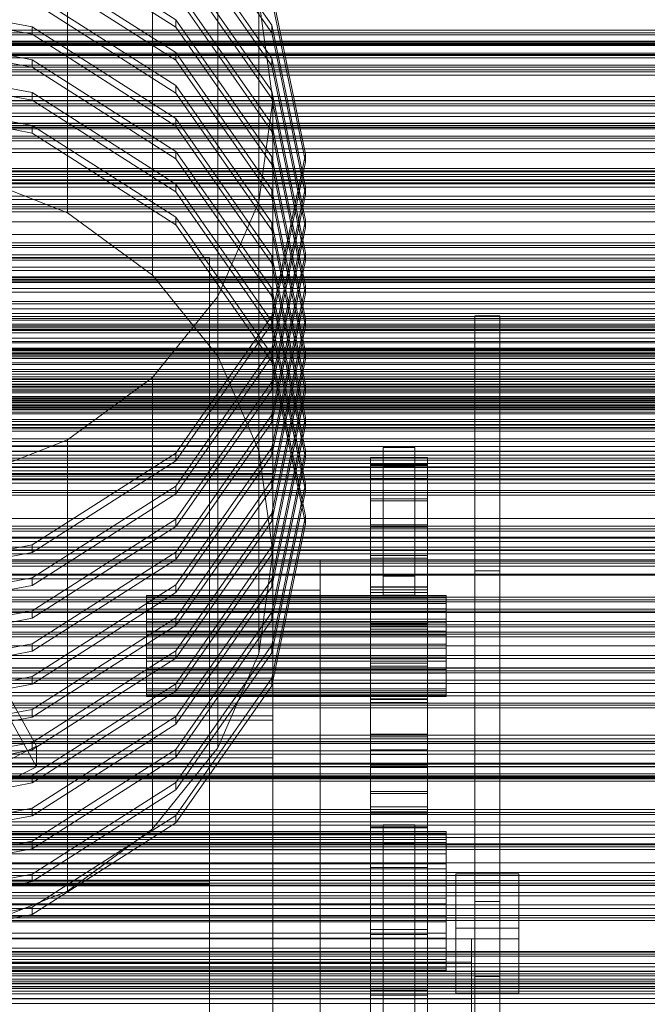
# Model space of a CAD drawing. Header units: millimetres. Extents: x -2233 to 61924, y -68080 to 6847.
# Tile 328 of 656: x 680 to 879, y -32783 to -32471. Entities that reach past the tile are written whole.
import ezdxf

# ---------------------------------------------------------------- set-up
doc = ezdxf.new("R2010")
doc.units = ezdxf.units.MM
for name, color, linetype, lineweight in [('frontal_C02', 7, 'Continuous', 0), ('frontal_C03', 7, 'Continuous', 0), ('frontal_C03-dry', 7, 'Continuous', 0), ('frontal_tolva', 7, 'Continuous', 0)]:
    doc.layers.add(name, color=color, linetype=linetype, lineweight=lineweight)

msp = doc.modelspace()

# ---------------------------------------------------------------- linework, layer by layer
at = {"layer": 'frontal_C02'}
for p, q in [((695, -32531.96), (695, -32388.896)), ((721.924, -32551.681), (721.924, -32408.616)), ((759.713, -32472.496), (729.278, -32429.017)), ((729.278, -32431.401), (759.713, -32474.88)), ((742.583, -32577.381), (742.583, -32434.316)), ((729.278, -32470.744), (683.729, -32441.693)), ((759.713, -32482.928), (729.278, -32439.449)), ((729.278, -32441.833), (759.713, -32485.312)), ((683.729, -32444.077), (729.278, -32473.129)), ((759.713, -32493.359), (729.278, -32449.881)), ((729.278, -32481.176), (683.729, -32452.124)), ((729.278, -32452.265), (759.713, -32495.744)), ((683.729, -32454.509), (729.278, -32483.561)), ((759.713, -32503.791), (729.278, -32460.312)), ((683.729, -32472.988), (630, -32462.787)), ((729.278, -32491.608), (683.729, -32462.556)), ((729.278, -32462.697), (759.713, -32506.176)), ((770.4, -32513.351), (759.713, -32462.064)), ((630, -32465.171), (683.729, -32475.372)), ((683.729, -32464.941), (729.278, -32493.992)), ((760, -32496.362), (755.57, -32464.245)), ((755.57, -32607.309), (755.57, -32464.245)), ((759.713, -32464.448), (770.4, -32515.735)), ((729.278, -32502.04), (683.729, -32472.988)), ((683.729, -32475.372), (683.729, -32472.988)), ((759.713, -32514.223), (729.278, -32470.744)), ((729.278, -32473.129), (729.278, -32470.744)), ((770.4, -32523.783), (759.713, -32472.496)), ((759.713, -32474.88), (759.713, -32472.496)), ((683.729, -32483.42), (630, -32473.218)), ((630, -32475.603), (683.729, -32485.804)), ((683.729, -32475.372), (729.278, -32504.424)), ((729.278, -32473.129), (759.713, -32516.608)), ((759.713, -32474.88), (770.4, -32526.167)), ((759.713, -32524.655), (729.278, -32481.176)), ((729.278, -32483.561), (729.278, -32481.176)), ((683.729, -32493.852), (630, -32483.65)), ((729.278, -32512.472), (683.729, -32483.42)), ((683.729, -32485.804), (683.729, -32483.42)), ((729.278, -32483.561), (759.713, -32527.039)), ((770.4, -32534.214), (759.713, -32482.928)), ((759.713, -32485.312), (759.713, -32482.928)), ((759.713, -32485.312), (770.4, -32536.599)), ((630, -32486.035), (683.729, -32496.236)), ((683.729, -32485.804), (729.278, -32514.856)), ((759.713, -32535.087), (729.278, -32491.608)), ((729.278, -32493.992), (729.278, -32491.608)), ((683.729, -32504.283), (630, -32494.082)), ((729.278, -32522.903), (683.729, -32493.852)), ((683.729, -32496.236), (683.729, -32493.852)), ((729.278, -32493.992), (759.713, -32537.471)), ((770.4, -32544.646), (759.713, -32493.359)), ((759.713, -32495.744), (759.713, -32493.359)), ((630, -32496.466), (683.729, -32506.668)), ((683.729, -32496.236), (729.278, -32525.288)), ((755.57, -32528.479), (760, -32496.362)), ((759.713, -32495.744), (770.4, -32547.031)), ((760, -32496.362), (760, -32639.427)), ((729.278, -32533.335), (683.729, -32504.283)), ((683.729, -32506.668), (683.729, -32504.283)), ((759.713, -32545.519), (729.278, -32502.04)), ((729.278, -32504.424), (729.278, -32502.04)), ((770.4, -32555.078), (759.713, -32503.791)), ((759.713, -32506.176), (759.713, -32503.791)), ((683.729, -32506.668), (729.278, -32535.72)), ((729.278, -32504.424), (759.713, -32547.903)), ((759.713, -32506.176), (770.4, -32557.462)), ((759.713, -32555.95), (729.278, -32512.472)), ((729.278, -32514.856), (729.278, -32512.472)), ((759.713, -32564.638), (770.4, -32513.351)), ((770.4, -32513.351), (770.4, -32515.735)), ((729.278, -32514.856), (759.713, -32558.335)), ((770.4, -32565.51), (759.713, -32514.223)), ((759.713, -32516.608), (759.713, -32514.223)), ((770.4, -32515.735), (759.713, -32567.022)), ((759.713, -32516.608), (770.4, -32567.894)), ((663.646, -32519.564), (695, -32531.96)), ((759.713, -32566.382), (729.278, -32522.903)), ((729.278, -32525.288), (729.278, -32522.903)), ((729.278, -32525.288), (759.713, -32568.767)), ((759.713, -32575.069), (770.4, -32523.783)), ((770.4, -32575.942), (759.713, -32524.655)), ((759.713, -32527.039), (759.713, -32524.655)), ((770.4, -32523.783), (770.4, -32526.167)), ((742.583, -32558.408), (755.57, -32528.479)), ((755.57, -32671.544), (755.57, -32528.479)), ((770.4, -32526.167), (759.713, -32577.454)), ((759.713, -32527.039), (770.4, -32578.326)), ((695, -32531.96), (721.924, -32551.681)), ((759.713, -32576.814), (729.278, -32533.335)), ((729.278, -32535.72), (729.278, -32533.335)), ((759.713, -32585.501), (770.4, -32534.214)), ((770.4, -32586.373), (759.713, -32535.087)), ((759.713, -32537.471), (759.713, -32535.087)), ((770.4, -32534.214), (770.4, -32536.599)), ((729.278, -32535.72), (759.713, -32579.198)), ((770.4, -32536.599), (759.713, -32587.886)), ((759.713, -32537.471), (770.4, -32588.758)), ((759.713, -32595.933), (770.4, -32544.646)), ((770.4, -32544.646), (770.4, -32547.031)), ((520, -32546.115), (740, -32546.115)), ((740, -32546.115), (740, -32605.725)), ((740, -32546.115), (740, -32744.661)), ((770.4, -32596.805), (759.713, -32545.519)), ((759.713, -32547.903), (759.713, -32545.519)), ((770.4, -32547.031), (759.713, -32598.317)), ((759.713, -32547.903), (770.4, -32599.19)), ((721.924, -32551.681), (742.583, -32577.381)), ((759.713, -32606.365), (770.4, -32555.078)), ((770.4, -32607.237), (759.713, -32555.95)), ((759.713, -32558.335), (759.713, -32555.95)), ((770.4, -32555.078), (770.4, -32557.462)), ((721.924, -32584.108), (742.583, -32558.408)), ((742.583, -32701.472), (742.583, -32558.408)), ((770.4, -32557.462), (759.713, -32608.749)), ((759.713, -32558.335), (770.4, -32609.622)), ((729.278, -32608.116), (759.713, -32564.638)), ((759.713, -32567.022), (759.713, -32564.638)), ((759.713, -32616.797), (770.4, -32565.51)), ((770.4, -32617.669), (759.713, -32566.382)), ((759.713, -32568.767), (759.713, -32566.382)), ((770.4, -32565.51), (770.4, -32567.894)), ((824, -32773.891), (824, -32564.573)), ((824, -32564.573), (832, -32564.573)), ((824, -32564.573), (824, -32645.341)), ((832, -32564.573), (832, -32773.891)), ((832, -32645.341), (832, -32564.573)), ((759.713, -32567.022), (729.278, -32610.501)), ((770.4, -32567.894), (759.713, -32619.181)), ((759.713, -32568.767), (770.4, -32620.053)), ((729.278, -32618.548), (759.713, -32575.069)), ((759.713, -32577.454), (759.713, -32575.069)), ((759.713, -32627.228), (770.4, -32575.942)), ((770.4, -32575.942), (770.4, -32578.326)), ((759.713, -32577.454), (729.278, -32620.933)), ((742.583, -32577.381), (755.57, -32607.309)), ((770.4, -32628.101), (759.713, -32576.814)), ((759.713, -32579.198), (759.713, -32576.814)), ((770.4, -32578.326), (759.713, -32629.613)), ((759.713, -32579.198), (770.4, -32630.485)), ((695, -32603.828), (721.924, -32584.108)), ((721.924, -32727.173), (721.924, -32584.108)), ((729.278, -32628.98), (759.713, -32585.501)), ((759.713, -32587.886), (729.278, -32631.364)), ((759.713, -32587.886), (759.713, -32585.501)), ((759.713, -32637.66), (770.4, -32586.373)), ((770.4, -32586.373), (770.4, -32588.758)), ((770.4, -32588.758), (759.713, -32640.045)), ((729.278, -32639.412), (759.713, -32595.933)), ((759.713, -32598.317), (759.713, -32595.933)), ((759.713, -32648.092), (770.4, -32596.805)), ((770.4, -32596.805), (770.4, -32599.19)), ((759.713, -32598.317), (729.278, -32641.796)), ((770.4, -32599.19), (759.713, -32650.476)), ((663.646, -32616.225), (695, -32603.828)), ((695, -32746.893), (695, -32603.828)), ((740, -32605.725), (520, -32605.725)), ((729.278, -32649.844), (759.713, -32606.365)), ((740, -32804.271), (740, -32605.725)), ((759.713, -32608.749), (759.713, -32606.365)), ((759.713, -32658.524), (770.4, -32607.237)), ((770.4, -32607.237), (770.4, -32609.622)), ((795, -32612.279), (795, -32606.284)), ((795, -32606.284), (805, -32606.284)), ((795, -32606.284), (795, -32647.085)), ((805, -32606.284), (805, -32612.279)), ((805, -32647.085), (805, -32606.284)), ((683.729, -32637.168), (729.278, -32608.116)), ((729.278, -32610.501), (729.278, -32608.116)), ((759.713, -32608.749), (729.278, -32652.228)), ((755.57, -32607.309), (760, -32639.427)), ((770.4, -32609.622), (759.713, -32660.908)), ((791, -32609.571), (791, -32609.475)), ((791, -32609.475), (791, -32611.676)), ((791, -32609.475), (809, -32609.475)), ((791, -32611.959), (791, -32609.571)), ((791, -32609.571), (809, -32609.571)), ((809, -32611.676), (809, -32609.475)), ((809, -32609.475), (809, -32609.571)), ((809, -32609.571), (809, -32611.959)), ((729.278, -32610.501), (683.729, -32639.552)), ((791, -32611.676), (791, -32616.088)), ((791, -32611.676), (809, -32611.676)), ((791, -32616.548), (791, -32611.959)), ((791, -32611.959), (809, -32611.959)), ((805, -32612.279), (795, -32612.279)), ((795, -32612.279), (795, -32653.08)), ((805, -32612.279), (805, -32653.08)), ((809, -32616.088), (809, -32611.676)), ((809, -32611.959), (809, -32616.548)), ((500, -32614.492), (760, -32614.492)), ((760, -32614.492), (760, -32769.479)), ((760, -32614.492), (760, -32647.902)), ((791, -32616.088), (791, -32622.543)), ((791, -32616.088), (809, -32616.088)), ((791, -32623.162), (791, -32616.548)), ((791, -32616.548), (809, -32616.548)), ((809, -32622.543), (809, -32616.088)), ((809, -32616.548), (809, -32623.162)), ((683.729, -32647.6), (729.278, -32618.548)), ((729.278, -32660.275), (759.713, -32616.797)), ((729.278, -32620.933), (729.278, -32618.548)), ((759.713, -32619.181), (729.278, -32662.66)), ((759.713, -32619.181), (759.713, -32616.797)), ((759.713, -32668.956), (770.4, -32617.669)), ((770.4, -32617.669), (770.4, -32620.053)), ((729.278, -32620.933), (683.729, -32649.984)), ((770.4, -32620.053), (759.713, -32671.34)), ((791, -32622.543), (791, -32630.793)), ((791, -32622.543), (809, -32622.543)), ((809, -32630.793), (809, -32622.543)), ((791, -32631.546), (791, -32623.162)), ((791, -32623.162), (809, -32623.162)), ((809, -32623.162), (809, -32631.546)), ((683.729, -32658.032), (729.278, -32628.98)), ((729.278, -32670.707), (759.713, -32627.228)), ((729.278, -32631.364), (729.278, -32628.98)), ((759.713, -32629.613), (759.713, -32627.228)), ((759.713, -32679.387), (770.4, -32628.101)), ((770.4, -32628.101), (770.4, -32630.485)), ((729.278, -32631.364), (683.729, -32660.416)), ((759.713, -32629.613), (729.278, -32673.092)), ((770.4, -32630.485), (759.713, -32681.772)), ((791, -32630.793), (791, -32640.519)), ((791, -32630.793), (809, -32630.793)), ((791, -32641.379), (791, -32631.546)), ((791, -32631.546), (809, -32631.546)), ((809, -32640.519), (809, -32630.793)), ((809, -32631.546), (809, -32641.379)), ((630, -32647.37), (683.729, -32637.168)), ((683.729, -32639.552), (683.729, -32637.168)), ((729.278, -32681.139), (759.713, -32637.66)), ((759.713, -32640.045), (759.713, -32637.66)), ((683.729, -32639.552), (630, -32649.754)), ((683.729, -32668.463), (729.278, -32639.412)), ((729.278, -32641.796), (729.278, -32639.412)), ((759.713, -32640.045), (729.278, -32683.523)), ((760, -32639.427), (755.57, -32671.544)), ((791, -32640.519), (791, -32651.349)), ((791, -32640.519), (809, -32640.519)), ((791, -32652.282), (791, -32641.379)), ((791, -32641.379), (809, -32641.379)), ((809, -32651.349), (809, -32640.519)), ((809, -32641.379), (809, -32652.282)), ((485, -32641.941), (775, -32641.941)), ((729.278, -32641.796), (683.729, -32670.848)), ((775, -32641.941), (775, -32868.46)), ((775, -32641.941), (775, -32651.486)), ((630, -32657.801), (683.729, -32647.6)), ((683.729, -32649.984), (683.729, -32647.6)), ((805, -32647.085), (795, -32647.085)), ((795, -32647.085), (795, -32653.08)), ((805, -32653.08), (805, -32647.085)), ((832, -32645.341), (824, -32645.341)), ((824, -32645.341), (824, -32854.659)), ((832, -32854.659), (832, -32645.341)), ((760, -32647.902), (500, -32647.902)), ((683.729, -32649.984), (630, -32660.186)), ((683.729, -32678.895), (729.278, -32649.844)), ((729.278, -32691.571), (759.713, -32648.092)), ((729.278, -32652.228), (729.278, -32649.844)), ((759.713, -32650.476), (729.278, -32693.955)), ((759.713, -32650.476), (759.713, -32648.092)), ((760, -32802.888), (760, -32647.902)), ((791, -32650.564), (791, -32650.405)), ((791, -32650.405), (791, -32654.073)), ((791, -32650.405), (809, -32650.405)), ((791, -32654.545), (791, -32650.564)), ((791, -32650.564), (809, -32650.564)), ((809, -32654.073), (809, -32650.405)), ((809, -32650.405), (809, -32650.564)), ((809, -32650.564), (809, -32654.545)), ((775, -32651.486), (485, -32651.486)), ((729.278, -32652.228), (683.729, -32681.28)), ((720, -32653.959), (720, -32653.245)), ((720, -32653.245), (720, -32653.621)), ((720, -32653.245), (815, -32653.245)), ((720, -32653.621), (720, -32655.06)), ((720, -32653.621), (815, -32653.621)), ((720, -32655.714), (720, -32653.959)), ((720, -32653.959), (815, -32653.959)), ((775, -32878.005), (775, -32651.486)), ((791, -32651.349), (791, -32662.866)), ((809, -32651.349), (791, -32651.349)), ((791, -32663.836), (791, -32652.282)), ((791, -32652.282), (809, -32652.282)), ((795, -32653.08), (805, -32653.08)), ((809, -32662.866), (809, -32651.349)), ((809, -32652.282), (809, -32663.836)), ((815, -32653.621), (815, -32653.245)), ((815, -32653.245), (815, -32653.959)), ((815, -32655.06), (815, -32653.621)), ((815, -32653.959), (815, -32655.714)), ((720, -32655.06), (720, -32657.466)), ((720, -32655.06), (815, -32655.06)), ((720, -32658.39), (720, -32655.714)), ((720, -32655.714), (815, -32655.714)), ((791, -32654.073), (791, -32661.428)), ((791, -32654.073), (809, -32654.073)), ((791, -32662.194), (791, -32654.545)), ((791, -32654.545), (809, -32654.545)), ((809, -32661.428), (809, -32654.073)), ((809, -32654.545), (809, -32662.194)), ((815, -32657.466), (815, -32655.06)), ((815, -32655.714), (815, -32658.39)), ((630, -32668.233), (683.729, -32658.032)), ((683.729, -32660.416), (683.729, -32658.032)), ((683.729, -32689.327), (729.278, -32660.275)), ((720, -32657.466), (720, -32660.673)), ((720, -32657.466), (815, -32657.466)), ((720, -32661.804), (720, -32658.39)), ((720, -32658.39), (815, -32658.39)), ((729.278, -32702.003), (759.713, -32658.524)), ((729.278, -32662.66), (729.278, -32660.275)), ((759.713, -32660.908), (759.713, -32658.524)), ((815, -32660.673), (815, -32657.466)), ((815, -32658.39), (815, -32661.804)), ((683.729, -32660.416), (630, -32670.618)), ((729.278, -32662.66), (683.729, -32691.712)), ((720, -32660.673), (720, -32664.463)), ((720, -32660.673), (815, -32660.673)), ((720, -32665.725), (720, -32661.804)), ((720, -32661.804), (815, -32661.804)), ((759.713, -32660.908), (729.278, -32704.387)), ((791, -32661.428), (791, -32672.186)), ((791, -32661.428), (809, -32661.428)), ((791, -32673.217), (791, -32662.194)), ((791, -32662.194), (809, -32662.194)), ((791, -32662.866), (791, -32674.627)), ((791, -32662.866), (809, -32662.866)), ((809, -32672.186), (809, -32661.428)), ((809, -32662.194), (809, -32673.217)), ((809, -32674.627), (809, -32662.866)), ((815, -32664.463), (815, -32660.673)), ((815, -32661.804), (815, -32665.725)), ((720, -32664.463), (720, -32668.578)), ((815, -32664.463), (720, -32664.463)), ((720, -32669.885), (720, -32665.725)), ((720, -32665.725), (815, -32665.725)), ((791, -32675.598), (791, -32663.836)), ((791, -32663.836), (809, -32663.836)), ((809, -32663.836), (809, -32675.598)), ((815, -32668.578), (815, -32664.463)), ((815, -32665.725), (815, -32669.885)), ((630, -32678.665), (683.729, -32668.463)), ((683.729, -32670.848), (683.729, -32668.463)), ((720, -32668.578), (720, -32672.738)), ((720, -32668.578), (815, -32668.578)), ((729.278, -32712.434), (759.713, -32668.956)), ((759.713, -32671.34), (759.713, -32668.956)), ((815, -32672.738), (815, -32668.578)), ((683.729, -32670.848), (630, -32681.049)), ((683.729, -32699.759), (729.278, -32670.707)), ((720, -32674.001), (720, -32669.885)), ((720, -32669.885), (815, -32669.885)), ((720, -32672.738), (720, -32676.659)), ((720, -32672.738), (815, -32672.738)), ((729.278, -32673.092), (729.278, -32670.707)), ((759.713, -32671.34), (729.278, -32714.819)), ((755.57, -32671.544), (742.583, -32701.472)), ((791, -32672.186), (791, -32685.935)), ((791, -32672.186), (809, -32672.186)), ((809, -32685.935), (809, -32672.186)), ((815, -32669.885), (815, -32674.001)), ((815, -32676.659), (815, -32672.738)), ((729.278, -32673.092), (683.729, -32702.143)), ((720, -32677.791), (720, -32674.001)), ((720, -32674.001), (815, -32674.001)), ((791, -32687.191), (791, -32673.217)), ((791, -32673.217), (809, -32673.217)), ((791, -32674.627), (791, -32686.182)), ((791, -32674.627), (809, -32674.627)), ((791, -32687.115), (791, -32675.598)), ((791, -32675.598), (809, -32675.598)), ((809, -32673.217), (809, -32687.191)), ((809, -32686.182), (809, -32674.627)), ((809, -32675.598), (809, -32687.115)), ((815, -32674.001), (815, -32677.791)), ((630, -32689.097), (683.729, -32678.895)), ((683.729, -32681.28), (683.729, -32678.895)), ((720, -32676.659), (720, -32680.074)), ((720, -32676.659), (815, -32676.659)), ((720, -32680.998), (720, -32677.791)), ((720, -32677.791), (815, -32677.791)), ((815, -32680.074), (815, -32676.659)), ((815, -32677.791), (815, -32680.998)), ((415, -32679.382), (760, -32679.382)), ((683.729, -32681.28), (630, -32691.481)), ((683.729, -32710.191), (729.278, -32681.139)), ((720, -32680.074), (720, -32682.75)), ((720, -32680.074), (815, -32680.074)), ((720, -32683.403), (720, -32680.998)), ((720, -32680.998), (815, -32680.998)), ((729.278, -32722.866), (759.713, -32679.387)), ((729.278, -32683.523), (729.278, -32681.139)), ((759.713, -32681.772), (729.278, -32725.251)), ((759.713, -32681.772), (759.713, -32679.387)), ((760, -32679.382), (760, -32691.304)), ((760, -32679.382), (760, -32692.746)), ((815, -32682.75), (815, -32680.074)), ((815, -32680.998), (815, -32683.403)), ((674.864, -32682.325), (685.136, -32700.895)), ((729.278, -32683.523), (683.729, -32712.575)), ((720, -32682.75), (720, -32684.505)), ((720, -32682.75), (815, -32682.75)), ((720, -32684.843), (720, -32683.403)), ((720, -32683.403), (815, -32683.403)), ((720, -32684.505), (720, -32685.218)), ((720, -32684.505), (815, -32684.505)), ((720, -32685.218), (720, -32684.843)), ((720, -32684.843), (815, -32684.843)), ((720, -32685.218), (815, -32685.218)), ((815, -32684.505), (815, -32682.75)), ((815, -32683.403), (815, -32684.843)), ((815, -32685.218), (815, -32684.505)), ((815, -32684.843), (815, -32685.218)), ((791, -32685.935), (791, -32702.145)), ((791, -32685.935), (809, -32685.935)), ((791, -32686.182), (791, -32697.085)), ((791, -32686.182), (809, -32686.182)), ((791, -32697.945), (791, -32687.115)), ((791, -32687.115), (809, -32687.115)), ((791, -32703.579), (791, -32687.191)), ((791, -32687.191), (809, -32687.191)), ((809, -32702.145), (809, -32685.935)), ((809, -32697.085), (809, -32686.182)), ((809, -32687.115), (809, -32697.945)), ((809, -32687.191), (809, -32703.579)), ((760, -32691.304), (415, -32691.304)), ((630, -32699.529), (683.729, -32689.327)), ((685.136, -32707.452), (674.864, -32688.882)), ((683.729, -32691.712), (683.729, -32689.327)), ((760, -32704.668), (760, -32691.304)), ((760, -32692.746), (415, -32692.746)), ((683.729, -32691.712), (630, -32701.913)), ((683.729, -32720.623), (729.278, -32691.571)), ((729.278, -32693.955), (683.729, -32723.007)), ((729.278, -32693.955), (729.278, -32691.571)), ((760, -32704.668), (760, -32692.746)), ((791, -32697.085), (791, -32706.917)), ((791, -32697.085), (809, -32697.085)), ((809, -32706.917), (809, -32697.085)), ((630, -32709.96), (683.729, -32699.759)), ((683.729, -32702.143), (683.729, -32699.759)), ((791, -32707.671), (791, -32697.945)), ((791, -32697.945), (809, -32697.945)), ((809, -32697.945), (809, -32707.671)), ((435.136, -32826.896), (685.136, -32700.895)), ((683.729, -32702.143), (630, -32712.345)), ((683.729, -32731.054), (729.278, -32702.003)), ((685.136, -32700.895), (685.136, -32707.452)), ((742.583, -32701.472), (721.924, -32727.173)), ((729.278, -32704.387), (729.278, -32702.003)), ((791, -32702.145), (791, -32720.195)), ((791, -32702.145), (809, -32702.145)), ((791, -32721.75), (791, -32703.579)), ((791, -32703.579), (809, -32703.579)), ((809, -32720.195), (809, -32702.145)), ((809, -32703.579), (809, -32721.75)), ((415, -32704.668), (760, -32704.668)), ((729.278, -32704.387), (683.729, -32733.439)), ((791, -32706.917), (791, -32715.302)), ((791, -32706.917), (809, -32706.917)), ((809, -32715.302), (809, -32706.917)), ((435.136, -32833.453), (685.136, -32707.452)), ((630, -32720.392), (683.729, -32710.191)), ((683.729, -32712.575), (683.729, -32710.191)), ((791, -32715.92), (791, -32707.671)), ((791, -32707.671), (809, -32707.671)), ((809, -32707.671), (809, -32715.92)), ((683.729, -32712.575), (630, -32722.777)), ((683.729, -32741.486), (729.278, -32712.434)), ((729.278, -32714.819), (729.278, -32712.434)), ((729.278, -32714.819), (683.729, -32743.871)), ((791, -32715.302), (791, -32721.916)), ((791, -32715.302), (809, -32715.302)), ((791, -32722.375), (791, -32715.92)), ((791, -32715.92), (809, -32715.92)), ((809, -32721.916), (809, -32715.302)), ((809, -32715.92), (809, -32722.375)), ((630, -32730.824), (683.729, -32720.623)), ((683.729, -32723.007), (683.729, -32720.623)), ((791, -32720.195), (791, -32739.39)), ((809, -32720.195), (791, -32720.195)), ((791, -32741.007), (791, -32721.75)), ((791, -32721.75), (809, -32721.75)), ((791, -32721.916), (791, -32726.505)), ((791, -32721.916), (809, -32721.916)), ((791, -32726.788), (791, -32722.375)), ((791, -32722.375), (809, -32722.375)), ((809, -32739.39), (809, -32720.195)), ((809, -32721.75), (809, -32741.007)), ((809, -32726.505), (809, -32721.916)), ((809, -32722.375), (809, -32726.788)), ((683.729, -32723.007), (630, -32733.208)), ((683.729, -32751.918), (729.278, -32722.866)), ((729.278, -32725.251), (683.729, -32754.302)), ((729.278, -32725.251), (729.278, -32722.866)), ((540.5, -32728.018), (815, -32728.018)), ((540.5, -32728.535), (815, -32728.535)), ((721.924, -32727.173), (695, -32746.893)), ((791, -32726.505), (791, -32728.893)), ((791, -32726.505), (809, -32726.505)), ((791, -32728.989), (791, -32726.788)), ((791, -32726.788), (809, -32726.788)), ((791, -32728.893), (791, -32728.989)), ((791, -32728.893), (809, -32728.893)), ((795, -32731.775), (795, -32725.818)), ((795, -32725.818), (805, -32725.818)), ((795, -32725.818), (795, -32846.296)), ((805, -32725.818), (805, -32731.775)), ((805, -32846.296), (805, -32725.818)), ((809, -32728.893), (809, -32726.505)), ((809, -32726.788), (809, -32728.989)), ((809, -32728.989), (809, -32728.893)), ((815, -32728.535), (815, -32728.018)), ((815, -32728.018), (815, -32729)), ((815, -32730.514), (815, -32728.535)), ((540.5, -32729), (815, -32729)), ((540.5, -32730.514), (815, -32730.514)), ((540.5, -32731.413), (815, -32731.413)), ((630, -32741.256), (683.729, -32731.054)), ((683.729, -32733.439), (683.729, -32731.054)), ((791, -32728.989), (809, -32728.989)), ((805, -32731.775), (795, -32731.775)), ((795, -32731.775), (795, -32852.253)), ((805, -32731.775), (805, -32852.253)), ((815, -32729), (815, -32731.413)), ((815, -32733.821), (815, -32730.514)), ((815, -32731.413), (815, -32735.092)), ((540.5, -32733.821), (815, -32733.821)), ((540.5, -32735.092), (815, -32735.092)), ((683.729, -32733.439), (630, -32743.64)), ((815, -32738.231), (815, -32733.821)), ((815, -32735.092), (815, -32739.787)), ((540.5, -32738.231), (815, -32738.231)), ((815, -32743.443), (815, -32738.231)), ((540.5, -32739.787), (815, -32739.787)), ((791, -32739.39), (791, -32758.993)), ((791, -32739.39), (809, -32739.39)), ((791, -32760.61), (791, -32741.007)), ((791, -32741.007), (809, -32741.007)), ((809, -32758.993), (809, -32739.39)), ((809, -32741.007), (809, -32760.61)), ((815, -32739.787), (815, -32745.179)), ((818, -32741.399), (838, -32741.399)), ((818, -32758.601), (818, -32741.399)), ((818, -32741.399), (818, -32761.988)), ((838, -32741.399), (838, -32758.601)), ((838, -32761.988), (838, -32741.399)), ((520, -32743.706), (740, -32743.706)), ((815, -32743.443), (540.5, -32743.443)), ((630, -32751.688), (683.729, -32741.486)), ((683.729, -32743.871), (630, -32754.072)), ((683.729, -32743.871), (683.729, -32741.486)), ((740, -32743.706), (740, -32803.317)), ((740, -32743.706), (740, -32802.888)), ((815, -32749.102), (815, -32743.443)), ((824, -32750.183), (824, -32744.222)), ((824, -32744.222), (832, -32744.222)), ((824, -32830.132), (824, -32744.222)), ((832, -32744.222), (832, -32750.183)), ((832, -32744.222), (832, -32830.132)), ((740, -32744.661), (520, -32744.661)), ((540.5, -32745.179), (815, -32745.179)), ((695, -32746.893), (663.646, -32759.29)), ((740, -32804.271), (740, -32744.661)), ((815, -32745.179), (815, -32750.898)), ((540.5, -32749.102), (815, -32749.102)), ((815, -32754.821), (815, -32749.102)), ((832, -32750.183), (824, -32750.183)), ((824, -32750.183), (824, -32836.093)), ((832, -32836.093), (832, -32750.183)), ((540.5, -32750.898), (815, -32750.898)), ((630, -32762.119), (683.729, -32751.918)), ((683.729, -32754.302), (683.729, -32751.918)), ((815, -32750.898), (815, -32756.557)), ((540.5, -32754.821), (815, -32754.821)), ((540.5, -32756.557), (815, -32756.557)), ((683.729, -32754.302), (630, -32764.504)), ((815, -32760.213), (815, -32754.821)), ((815, -32756.557), (815, -32761.769)), ((791, -32758.993), (791, -32778.25)), ((791, -32758.993), (809, -32758.993)), ((809, -32778.25), (809, -32758.993)), ((838, -32758.601), (818, -32758.601)), ((818, -32779.19), (818, -32758.601)), ((838, -32779.19), (838, -32758.601)), ((420, -32761.942), (823, -32761.942)), ((540.5, -32760.213), (815, -32760.213)), ((540.5, -32761.769), (815, -32761.769)), ((791, -32779.805), (791, -32760.61)), ((791, -32760.61), (809, -32760.61)), ((809, -32760.61), (809, -32779.805)), ((815, -32764.908), (815, -32760.213)), ((815, -32761.769), (815, -32766.179)), ((818, -32761.988), (818, -32779.19)), ((838, -32761.988), (818, -32761.988)), ((823, -32761.942), (823, -32769.393)), ((823, -32761.942), (823, -32781.033)), ((838, -32779.19), (838, -32761.988)), ((540.5, -32764.908), (815, -32764.908)), ((540.5, -32766.179), (815, -32766.179)), ((815, -32768.587), (815, -32764.908)), ((815, -32766.179), (815, -32769.486)), ((823, -32769.393), (420, -32769.393)), ((760, -32769.479), (500, -32769.479)), ((540.5, -32768.587), (815, -32768.587)), ((540.5, -32769.486), (815, -32769.486)), ((760, -32802.888), (760, -32769.479)), ((815, -32771), (815, -32768.587)), ((815, -32769.486), (815, -32771.465)), ((823, -32788.484), (823, -32769.393)), ((540.5, -32771), (815, -32771)), ((540.5, -32771.465), (815, -32771.465)), ((540.5, -32771.982), (815, -32771.982)), ((815, -32771.982), (815, -32771)), ((815, -32771.465), (815, -32771.982)), ((832, -32773.891), (824, -32773.891)), ((824, -32773.891), (824, -32854.659)), ((832, -32773.891), (832, -32854.659)), ((791, -32778.25), (791, -32796.421)), ((791, -32778.25), (809, -32778.25)), ((809, -32796.421), (809, -32778.25)), ((823, -32781.033), (420, -32781.033)), ((791, -32797.855), (791, -32779.805)), ((791, -32779.805), (809, -32779.805)), ((809, -32779.805), (809, -32797.855)), ((818, -32779.19), (838, -32779.19)), ((823, -32788.484), (823, -32781.033))]:
    msp.add_line(p, q, dxfattribs=at)
at = {"layer": 'frontal_C03'}
for p, q in [((1250, -32474.025), (-1250, -32474.025)), ((1250, -32474.906), (-1250, -32474.906)), ((1250, -32475.56), (-1250, -32475.56)), ((1570, -32478.303), (-1570, -32478.303)), ((1570, -32478.562), (-1570, -32478.562)), ((-1250, -32477.542), (1250, -32477.542)), ((1250, -32477.867), (-1250, -32477.867)), ((-1250, -32478.924), (1250, -32478.924)), ((1570, -32481.347), (-1570, -32481.347)), ((1570, -32482.085), (-1570, -32482.085)), ((1250, -32481.776), (-1250, -32481.776)), ((1250, -32482.834), (-1250, -32482.834)), ((1250, -32485.141), (-1250, -32485.141)), ((1570, -32487.231), (-1570, -32487.231)), ((1570, -32488.335), (-1570, -32488.335)), ((1250, -32485.795), (-1250, -32485.795)), ((1250, -32486.676), (-1250, -32486.676)), ((-1570, -32495.059), (1570, -32495.059)), ((1570, -32496.361), (-1570, -32496.361)), ((1250, -32496.472), (-1250, -32496.472)), ((1250, -32496.482), (-1250, -32496.482)), ((1250, -32497.364), (-1250, -32497.364)), ((1250, -32498.017), (-1250, -32498.017)), ((1250, -32500.325), (-1250, -32500.325)), ((1570, -32503.639), (-1570, -32503.639)), ((-1250, -32501.382), (1250, -32501.382)), ((1250, -32503.528), (-1250, -32503.528)), ((1250, -32504.234), (-1250, -32504.234)), ((1570, -32504.941), (-1570, -32504.941)), ((1250, -32505.291), (-1250, -32505.291)), ((1250, -32507.599), (-1250, -32507.599)), ((1250, -32508.252), (-1250, -32508.252)), ((1250, -32509.134), (-1250, -32509.134)), ((1570, -32511.665), (-1570, -32511.665)), ((1570, -32512.769), (-1570, -32512.769)), ((1570, -32517.915), (-1570, -32517.915)), ((1570, -32518.653), (-1570, -32518.653)), ((1250, -32518.94), (-1250, -32518.94)), ((1250, -32519.821), (-1250, -32519.821)), ((1570, -32521.438), (-1570, -32521.438)), ((1570, -32521.697), (-1570, -32521.697)), ((1250, -32520.475), (-1250, -32520.475)), ((1250, -32522.458), (-1250, -32522.458)), ((1250, -32522.782), (-1250, -32522.782)), ((-1250, -32523.84), (1250, -32523.84)), ((1250, -32526.692), (-1250, -32526.692)), ((1250, -32527.749), (-1250, -32527.749)), ((1250, -32529.274), (-1250, -32529.274)), ((1250, -32530.056), (-1250, -32530.056)), ((1250, -32530.71), (-1250, -32530.71)), ((1250, -32531.591), (-1250, -32531.591)), ((1250, -32541.398), (-1250, -32541.398)), ((1250, -32542.279), (-1250, -32542.279)), ((1250, -32542.932), (-1250, -32542.932)), ((1250, -32545.24), (-1250, -32545.24)), ((-1250, -32546.297), (1250, -32546.297)), ((1250, -32546.913), (-1250, -32546.913)), ((1250, -32549.149), (-1250, -32549.149)), ((1250, -32550.207), (-1250, -32550.207)), ((-1250, -32552.223), (1250, -32552.223)), ((1250, -32552.514), (-1250, -32552.514)), ((1250, -32553.025), (-1250, -32553.025)), ((1250, -32553.167), (-1250, -32553.167)), ((-1250, -32553.605), (1250, -32553.605)), ((1250, -32554.049), (-1250, -32554.049)), ((-1250, -32555.943), (1250, -32555.943)), ((-1250, -32557.072), (1250, -32557.072)), ((-1250, -32560.791), (1250, -32560.791)), ((-1250, -32562.388), (1250, -32562.388)), ((1250, -32563.855), (-1250, -32563.855)), ((1250, -32564.737), (-1250, -32564.737)), ((1250, -32565.39), (-1250, -32565.39)), ((-1250, -32567.235), (1250, -32567.235)), ((1250, -32567.697), (-1250, -32567.697)), ((1250, -32568.172), (-1250, -32568.172)), ((-1250, -32568.755), (1250, -32568.755)), ((-1250, -32569.191), (1250, -32569.191)), ((1250, -32571.607), (-1250, -32571.607)), ((1250, -32572.664), (-1250, -32572.664)), ((-1268, -32575.209), (1268, -32575.209)), ((-1268, -32575.433), (1268, -32575.433)), ((-1268, -32575.597), (1268, -32575.597)), ((1250, -32573.162), (-1250, -32573.162)), ((-1250, -32574.835), (1250, -32574.835)), ((1250, -32574.972), (-1250, -32574.972)), ((1250, -32575.625), (-1250, -32575.625)), ((-1268, -32576.255), (1268, -32576.255)), ((-1268, -32576.572), (1268, -32576.572)), ((-1268, -32577.619), (1268, -32577.619)), ((-1268, -32578.068), (1268, -32578.068)), ((1250, -32576.506), (-1250, -32576.506)), ((1250, -32577.017), (-1250, -32577.017)), ((-1268, -32579.431), (1268, -32579.431)), ((-1268, -32579.981), (1268, -32579.981)), ((-1268, -32581.568), (1268, -32581.568)), ((1268, -32582.182), (-1268, -32582.182)), ((-1268, -32583.886), (1268, -32583.886)), ((-1268, -32584.521), (1268, -32584.521)), ((-1250, -32583.074), (1250, -32583.074)), ((1250, -32584.784), (-1250, -32584.784)), ((-1250, -32585.332), (1250, -32585.332)), ((-1268, -32586.224), (1268, -32586.224)), ((-1268, -32586.838), (1268, -32586.838)), ((-1268, -32588.425), (1268, -32588.425)), ((1250, -32586.313), (-1250, -32586.313)), ((1250, -32587.194), (-1250, -32587.194)), ((1250, -32587.848), (-1250, -32587.848)), ((1250, -32588.313), (-1250, -32588.313)), ((-1268, -32588.975), (1268, -32588.975)), ((-1268, -32590.339), (1268, -32590.339)), ((-1268, -32590.788), (1268, -32590.788)), ((1250, -32590.155), (-1250, -32590.155)), ((-1250, -32591.212), (1250, -32591.212)), ((-1250, -32591.389), (1250, -32591.389)), ((-1268, -32591.834), (1268, -32591.834)), ((-1268, -32592.151), (1268, -32592.151)), ((-1268, -32592.809), (1268, -32592.809)), ((-1268, -32592.973), (1268, -32592.973)), ((-1268, -32593.197), (1268, -32593.197)), ((-1250, -32593.571), (1250, -32593.571)), ((1250, -32594.065), (-1250, -32594.065)), ((1250, -32595.122), (-1250, -32595.122)), ((1250, -32595.619), (-1250, -32595.619)), ((1250, -32597.429), (-1250, -32597.429)), ((1250, -32597.446), (-1250, -32597.446)), ((1250, -32598.083), (-1250, -32598.083)), ((1250, -32598.964), (-1250, -32598.964)), ((-1250, -32599.215), (1250, -32599.215)), ((1250, -32599.938), (-1250, -32599.938)), ((-1250, -32601.171), (1250, -32601.171)), ((-1250, -32606.018), (1250, -32606.018)), ((-1250, -32607.615), (1250, -32607.615)), ((1250, -32608.77), (-1250, -32608.77)), ((1250, -32609.652), (-1250, -32609.652)), ((1250, -32610.305), (-1250, -32610.305)), ((-1250, -32611.334), (1250, -32611.334)), ((-1250, -32612.463), (1250, -32612.463)), ((1250, -32612.613), (-1250, -32612.613)), ((-1250, -32613.67), (1250, -32613.67)), ((-1250, -32614.801), (1250, -32614.801)), ((-1250, -32615.386), (1250, -32615.386)), ((-1250, -32616.183), (1250, -32616.183)), ((1250, -32616.522), (-1250, -32616.522)), ((1250, -32617.579), (-1250, -32617.579)), ((1250, -32619.887), (-1250, -32619.887)), ((1250, -32620.54), (-1250, -32620.54)), ((1250, -32621.422), (-1250, -32621.422)), ((1250, -32631.228), (-1250, -32631.228)), ((1250, -32632.109), (-1250, -32632.109)), ((-1500, -32635.017), (1500, -32635.017)), ((1250, -32632.763), (-1250, -32632.763)), ((1250, -32635.07), (-1250, -32635.07)), ((-1250, -32636.128), (1250, -32636.128)), ((1250, -32638.98), (-1250, -32638.98)), ((1250, -32640.037), (-1250, -32640.037)), ((1250, -32642.345), (-1250, -32642.345)), ((1250, -32642.998), (-1250, -32642.998)), ((1250, -32643.879), (-1250, -32643.879)), ((1500, -32646.426), (-1500, -32646.426)), ((1500, -32646.711), (-1500, -32646.711)), ((1250, -32653.686), (-1250, -32653.686)), ((1250, -32654.567), (-1250, -32654.567)), ((1250, -32655.221), (-1250, -32655.221)), ((-1500, -32658.119), (1500, -32658.119)), ((1250, -32657.528), (-1250, -32657.528)), ((-1250, -32658.585), (1250, -32658.585)), ((1250, -32661.437), (-1250, -32661.437)), ((1250, -32662.495), (-1250, -32662.495)), ((1250, -32664.802), (-1250, -32664.802)), ((1250, -32665.456), (-1250, -32665.456)), ((1250, -32666.337), (-1250, -32666.337)), ((1250, -32676.143), (-1250, -32676.143)), ((1250, -32677.025), (-1250, -32677.025)), ((1250, -32677.678), (-1250, -32677.678)), ((1250, -32679.986), (-1250, -32679.986)), ((-1250, -32681.043), (1250, -32681.043)), ((1250, -32683.895), (-1250, -32683.895)), ((1250, -32684.952), (-1250, -32684.952)), ((1250, -32687.26), (-1250, -32687.26)), ((1250, -32687.913), (-1250, -32687.913)), ((1250, -32688.795), (-1250, -32688.795)), ((1250, -32698.601), (-1250, -32698.601)), ((1250, -32699.482), (-1250, -32699.482)), ((1250, -32700.136), (-1250, -32700.136)), ((1250, -32702.443), (-1250, -32702.443)), ((-1250, -32703.501), (1250, -32703.501)), ((1250, -32706.353), (-1250, -32706.353)), ((1250, -32707.41), (-1250, -32707.41)), ((1250, -32709.717), (-1250, -32709.717)), ((1250, -32710.371), (-1250, -32710.371)), ((1250, -32711.252), (-1250, -32711.252)), ((1250, -32721.059), (-1250, -32721.059)), ((1250, -32721.94), (-1250, -32721.94)), ((1250, -32722.593), (-1250, -32722.593)), ((1250, -32724.901), (-1250, -32724.901)), ((-1250, -32725.958), (1250, -32725.958)), ((1250, -32728.81), (-1250, -32728.81)), ((1250, -32729.868), (-1250, -32729.868)), ((1250, -32732.175), (-1250, -32732.175)), ((1250, -32732.828), (-1250, -32732.828)), ((1250, -32733.71), (-1250, -32733.71)), ((1250, -32743.516), (-1250, -32743.516)), ((1250, -32744.398), (-1250, -32744.398)), ((1250, -32745.051), (-1250, -32745.051)), ((1250, -32747.358), (-1250, -32747.358)), ((-1250, -32748.416), (1250, -32748.416)), ((1250, -32751.268), (-1250, -32751.268)), ((1250, -32752.325), (-1250, -32752.325)), ((1250, -32754.633), (-1250, -32754.633)), ((1250, -32755.286), (-1250, -32755.286)), ((1250, -32756.167), (-1250, -32756.167)), ((1250, -32765.974), (-1250, -32765.974)), ((1250, -32766.855), (-1250, -32766.855)), ((1250, -32767.509), (-1250, -32767.509)), ((1250, -32769.816), (-1250, -32769.816)), ((-1250, -32770.873), (1250, -32770.873)), ((-1250, -32772.308), (1250, -32772.308)), ((-1250, -32773.105), (1250, -32773.105)), ((-1250, -32773.69), (1250, -32773.69)), ((1250, -32773.726), (-1250, -32773.726)), ((1250, -32774.783), (-1250, -32774.783)), ((-1250, -32776.028), (1250, -32776.028)), ((1250, -32777.09), (-1250, -32777.09)), ((-1250, -32777.157), (1250, -32777.157)), ((1250, -32777.744), (-1250, -32777.744)), ((1250, -32778.625), (-1250, -32778.625)), ((-1250, -32780.876), (1250, -32780.876)), ((-1250, -32782.473), (1250, -32782.473))]:
    msp.add_line(p, q, dxfattribs=at)
at = {"layer": 'frontal_C03-dry'}
for p, q in [((1290, -32500.375), (-1290, -32500.375)), ((-1290, -32504.375), (1290, -32504.375)), ((1290, -32534.75), (-1290, -32534.75)), ((-1290, -32538.75), (1290, -32538.75)), ((1250, -32560), (-1250, -32560)), ((-1250, -32566), (1250, -32566)), ((1290, -32569.125), (-1290, -32569.125)), ((-1250, -32570), (1250, -32570)), ((-1290, -32573.125), (1290, -32573.125)), ((-1250, -32594.375), (1250, -32594.375)), ((1250, -32600.375), (-1250, -32600.375)), ((1290, -32603.5), (-1290, -32603.5)), ((1250, -32604.375), (-1250, -32604.375)), ((-1290, -32607.5), (1290, -32607.5)), ((-1250, -32628.75), (1250, -32628.75)), ((1250, -32634.75), (-1250, -32634.75)), ((1290, -32637.875), (-1290, -32637.875)), ((1250, -32638.75), (-1250, -32638.75)), ((-1290, -32641.875), (1290, -32641.875)), ((-1250, -32663.125), (1250, -32663.125)), ((1250, -32669.125), (-1250, -32669.125)), ((1290, -32672.25), (-1290, -32672.25)), ((1250, -32673.125), (-1250, -32673.125)), ((-1290, -32676.25), (1290, -32676.25)), ((-1250, -32697.5), (1250, -32697.5)), ((1250, -32703.5), (-1250, -32703.5)), ((1290, -32706.625), (-1290, -32706.625)), ((1250, -32707.5), (-1250, -32707.5)), ((-1290, -32710.625), (1290, -32710.625)), ((-1250, -32731.875), (1250, -32731.875)), ((1250, -32737.875), (-1250, -32737.875)), ((1290, -32741), (-1290, -32741)), ((1250, -32741.875), (-1250, -32741.875)), ((-1290, -32745), (1290, -32745)), ((-1250, -32766.25), (1250, -32766.25)), ((1250, -32772.25), (-1250, -32772.25)), ((1290, -32775.375), (-1290, -32775.375)), ((1250, -32776.25), (-1250, -32776.25)), ((-1290, -32779.375), (1290, -32779.375))]:
    msp.add_line(p, q, dxfattribs=at)
at = {"layer": 'frontal_tolva'}
for p, q in [((-1821.5, -32700), (1821.5, -32700)), ((-1725, -32700), (1725, -32700)), ((-1821.5, -32711), (1821.5, -32711)), ((-1725, -32712), (1725, -32712))]:
    msp.add_line(p, q, dxfattribs=at)

doc.saveas('drawing.dxf')
